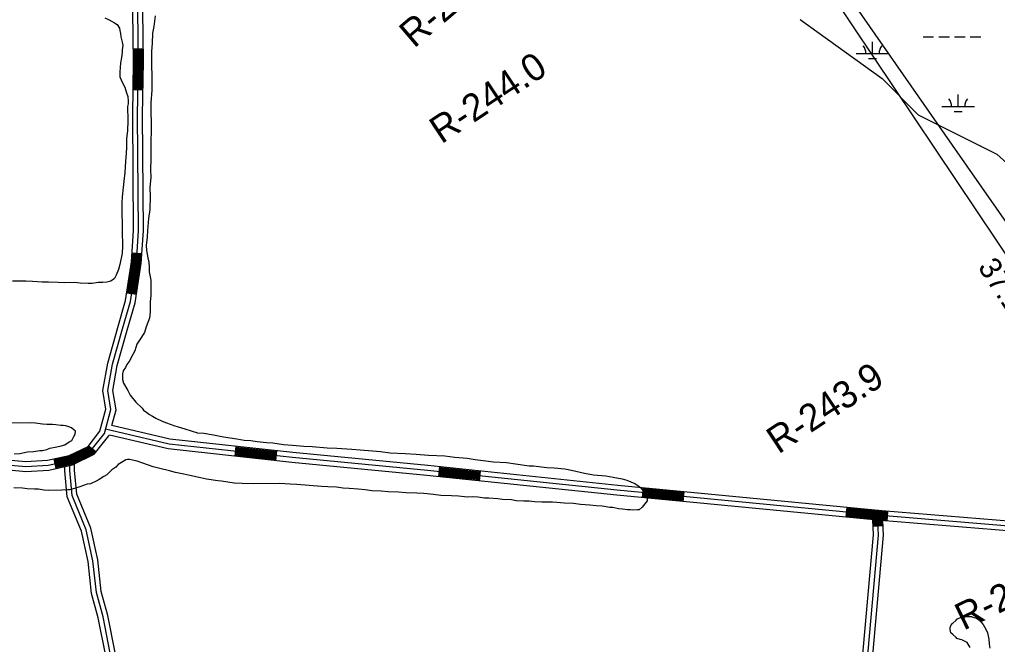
# Model space of a CAD drawing. Extents: x 3279314 to 3317160, y 734079 to 759431.
# Drawn here: x 3303655 to 3306641, y 746184 to 748094 of the extents above; entities that cross this region are included whole.
import ezdxf

# ---------------------------------------------------------------- set-up
doc = ezdxf.new("R2010")
doc.units = 0
for name, color, linetype in [('V-RIVR-RANG', 7, 'Continuous'), ('V-RIVR-RANG-IDEN', 7, 'Continuous'), ('V-ROAD-CNTR', 7, 'Continuous'), ('V-SITE-VEGE', 7, 'Continuous'), ('V-TOPO-MINR', 7, 'Continuous'), ('V-WETL-SWMP', 7, 'Continuous')]:
    doc.layers.add(name, color=color, linetype=linetype)

msp = doc.modelspace()

# ---------------------------------------------------------------- linework, layer by layer
at = {"layer": 'V-ROAD-CNTR'}
for p, q in [((3304003, 748005.1), (3304033, 748005.6)), ((3304002.1, 747880.6), (3304032.1, 747880.1)), ((3303999.2, 747381.5), (3304029.1, 747379.5)), ((3303982.8, 747259), (3304012.5, 747254.4)), ((3303865.8, 746791.4), (3303889.4, 746772.8)), ((3304313.4, 746759.6), (3304316.6, 746789.4)), ((3304437.6, 746746), (3304440.9, 746775.8)), ((3303759.5, 746751.4), (3303766, 746722.1)), ((3304935.3, 746697.1), (3304938.4, 746727)), ((3305059.6, 746684.2), (3305062.7, 746714)), ((3305557.1, 746632.9), (3305560, 746662.8)), ((3305681.5, 746621), (3305684.4, 746650.9)), ((3306179.2, 746573.2), (3306182.1, 746603)), ((3306303.9, 746561.5), (3306306.4, 746591.4)), ((3306261.7, 746546.1), (3306291.7, 746547.5))]:
    msp.add_line(p, q, dxfattribs=at)
for points in [[(3303936.7, 746853.6), (3303949.9, 746901.8), (3303940.4, 746960.4), (3303953.7, 747037.1), (3303983.8, 747144.5), (3304008.5, 747228.8), (3304027.1, 747350), (3304033.7, 747448.3), (3304030.7, 747801.6), (3304033.6, 747965.7), (3304031.3, 748119.3), (3304017.3, 748361.4), (3304014.6, 748422.6), (3303995.2, 748490.4), (3303979.4, 748523.1), (3303954.9, 748594.2), (3303895, 748746.8), (3303882.8, 748782.1)], [(3303581.1, 746736.6), (3303674.7, 746728.1), (3303742.7, 746732.3), (3303811.7, 746747.6), (3303874, 746777.6), (3303914.4, 746828.7), (3303934.5, 746902.6), (3303925.2, 746960.4), (3303939.1, 747040.4), (3303969.4, 747148.7), (3303993.9, 747232), (3304012.2, 747351.6), (3304018.7, 747448.8), (3304015.7, 747801.7), (3304018.6, 747965.8), (3304016.3, 748118.7)], [(3303582.4, 746751.5), (3303674.9, 746743.1), (3303740.6, 746747.2), (3303806.8, 746761.9), (3303864.4, 746789.6), (3303900.7, 746835.6), (3303919.2, 746903.4), (3303910, 746960.5), (3303924.4, 747043.7), (3303955, 747152.8), (3303979.2, 747235.3), (3303997.3, 747353.3), (3304003.7, 747449.2), (3304000.7, 747801.8), (3304003.5, 747965.8), (3304001.3, 748118.2)], [(3304005.1, 747880.6), (3304006.5, 747965.8), (3304006, 748005.2)], [(3304008.1, 747880.5), (3304009.5, 747965.8), (3304009, 748005.2)], [(3304011.1, 747880.5), (3304012.5, 747965.8), (3304012, 748005.3)], [(3304014.1, 747880.4), (3304015.6, 747965.8), (3304015, 748005.3)], [(3304017.1, 747880.4), (3304018.6, 747965.8), (3304018, 748005.3)], [(3304020.1, 747880.3), (3304021.6, 747965.7), (3304021, 748005.4)], [(3304023.1, 747880.3), (3304024.6, 747965.7), (3304024, 748005.4)], [(3304026.1, 747880.2), (3304027.6, 747965.7), (3304027, 748005.5)], [(3304029.1, 747880.2), (3304030.6, 747965.7), (3304030, 748005.5)], [(3303985.8, 747258.5), (3304000.3, 747352.9), (3304002.2, 747381.3)], [(3303988.8, 747258.1), (3304003.3, 747352.6), (3304005.2, 747381.1)], [(3303991.7, 747257.6), (3304006.2, 747352.3), (3304008.1, 747380.9)], [(3303994.7, 747257.2), (3304009.2, 747352), (3304011.1, 747380.7)], [(3303997.7, 747256.7), (3304012.2, 747351.6), (3304014.1, 747380.5)], [(3304000.6, 747256.3), (3304015.2, 747351.3), (3304017.1, 747380.3)], [(3304003.6, 747255.8), (3304018.2, 747351), (3304020.1, 747380.1)], [(3304006.6, 747255.4), (3304021.2, 747350.7), (3304023.1, 747379.9)], [(3304009.5, 747254.9), (3304024.1, 747350.3), (3304026.1, 747379.7)], [(3301530, 746371.1), (3301576.2, 746426.1), (3301767, 746736.3), (3301865.9, 746897.1), (3301879.9, 746905.4), (3301905.9, 746911.2), (3302319.7, 746860.1), (3302645, 746821.6), (3302887.3, 746802.1), (3302948, 746791.3), (3303263.3, 746753), (3303369.8, 746739.6), (3303469.7, 746731.3), (3303579.7, 746721.6), (3303674.5, 746713), (3303744.8, 746717.4), (3303816.7, 746733.4), (3303883.6, 746765.5), (3303928, 746821.8), (3303928.8, 746824.6)], [(3306961.7, 746509.9), (3306888.8, 746542.3), (3306786.3, 746552), (3306287.6, 746592.9), (3305481.9, 746670.3), (3304902.1, 746730.8), (3304489.8, 746770.4), (3304114.3, 746811.6), (3303936.7, 746853.6)], [(3307362.2, 746060.1), (3307243, 746181.7), (3307124.3, 746282.4), (3307020.4, 746399), (3306953.6, 746497.1), (3306885, 746527.6), (3306785, 746537.1), (3306286.3, 746578), (3305480.4, 746655.4), (3304900.6, 746715.8), (3304488.2, 746755.5), (3304111.8, 746796.7), (3303918.1, 746842.5)], [(3307348, 746052.9), (3307232.8, 746170.7), (3307113.8, 746271.6), (3307008.6, 746389.7), (3306943.6, 746485.1), (3306881.1, 746512.9), (3306783.6, 746522.1), (3306285, 746563), (3305478.9, 746640.5), (3304899.1, 746700.9), (3304486.7, 746740.6), (3304109.2, 746781.9), (3303930, 746824.3)], [(3303760.2, 746748.5), (3303807.8, 746759.1), (3303866.3, 746787.2), (3303868.2, 746789.5)], [(3303760.8, 746745.6), (3303808.8, 746756.2), (3303868.2, 746784.8), (3303870.5, 746787.7)], [(3303761.5, 746742.6), (3303809.8, 746753.4), (3303870.1, 746782.4), (3303872.9, 746785.8)], [(3303762.1, 746739.7), (3303810.7, 746750.5), (3303872.1, 746780), (3303875.2, 746784)], [(3303762.8, 746736.8), (3303811.7, 746747.6), (3303874, 746777.6), (3303877.6, 746782.1)], [(3303763.4, 746733.8), (3303812.7, 746744.8), (3303875.9, 746775.2), (3303879.9, 746780.2)], [(3303764.1, 746730.9), (3303813.7, 746741.9), (3303877.8, 746772.7), (3303882.3, 746778.4)], [(3303764.7, 746728), (3303814.7, 746739.1), (3303879.8, 746770.3), (3303884.6, 746776.5)], [(3303765.4, 746725.1), (3303815.7, 746736.2), (3303881.7, 746767.9), (3303887, 746774.7)], [(3304437.9, 746748.9), (3304313.7, 746762.5)], [(3304438.3, 746751.9), (3304314, 746765.5)], [(3304438.6, 746754.9), (3304314.3, 746768.5)], [(3304438.9, 746757.9), (3304314.7, 746771.5)], [(3304439.3, 746760.9), (3304315, 746774.5)], [(3304439.6, 746763.8), (3304315.3, 746777.5)], [(3304439.9, 746766.8), (3304315.6, 746780.4)], [(3304440.2, 746769.8), (3304316, 746783.4)], [(3304440.6, 746772.8), (3304316.3, 746786.4)], [(3303932.4, 746157.4), (3303910.4, 746268.8), (3303889.8, 746343), (3303879.3, 746440.2), (3303858.6, 746534.9), (3303815.8, 746639.5), (3303808.5, 746716), (3303807.6, 746746.7)], [(3303932.4, 746157.4), (3303910.4, 746268.8), (3303889.8, 746343), (3303879.3, 746440.2), (3303858.6, 746534.9), (3303815.8, 746639.5), (3303808.5, 746716), (3303807.6, 746746.7)], [(3303947.2, 746159.8), (3303925, 746272.3), (3303904.6, 746345.9), (3303894.1, 746442.6), (3303873, 746539.3), (3303830.5, 746643.2), (3303823.5, 746717), (3303822.9, 746736.4)], [(3303917.6, 746155), (3303895.8, 746265.3), (3303875, 746340.2), (3303864.5, 746437.8), (3303844.2, 746530.4), (3303801.1, 746635.9), (3303793.6, 746715.1), (3303793.2, 746728.2)], [(3305060.2, 746690.2), (3304935.9, 746703.1)], [(3305060.6, 746693.1), (3304936.2, 746706.1)], [(3305060.9, 746696.1), (3304936.5, 746709.1)], [(3305061.2, 746699.1), (3304936.9, 746712.1)], [(3305061.5, 746702.1), (3304937.2, 746715.1)], [(3305061.8, 746705.1), (3304937.5, 746718)], [(3305062.1, 746708.1), (3304937.8, 746721)], [(3305062.4, 746711), (3304938.1, 746724)], [(3305059.9, 746687.2), (3304935.6, 746700.1)], [(3305682.7, 746632.9), (3305558.3, 746644.9)], [(3305683, 746635.9), (3305558.5, 746647.9)], [(3305683.3, 746638.9), (3305558.8, 746650.9)], [(3305683.5, 746641.9), (3305559.1, 746653.9)], [(3305683.8, 746644.9), (3305559.4, 746656.8)], [(3305684.1, 746647.9), (3305559.7, 746659.8)], [(3305681.8, 746624), (3305557.4, 746635.9)], [(3305682.1, 746627), (3305557.7, 746638.9)], [(3305682.4, 746630), (3305558, 746641.9)], [(3306304.9, 746573.4), (3306286, 746575), (3306180.4, 746585.1)], [(3306305.1, 746576.4), (3306286.3, 746578), (3306180.7, 746588.1)], [(3306305.4, 746579.4), (3306286.6, 746581), (3306181, 746591.1)], [(3306305.6, 746582.4), (3306286.8, 746583.9), (3306181.3, 746594.1)], [(3306305.9, 746585.4), (3306287.1, 746586.9), (3306181.5, 746597.1)], [(3306306.1, 746588.4), (3306287.4, 746589.9), (3306181.8, 746600.1)], [(3306084.2, 744632), (3306097.7, 744782.5), (3306147.9, 745162.3), (3306191.1, 745646.4), (3306226.5, 746108.4), (3306263, 746519), (3306260.8, 746565.4)], [(3306099.2, 744630.7), (3306112.6, 744780.9), (3306162.8, 745160.6), (3306206.1, 745645.2), (3306241.4, 746107.1), (3306278, 746518.7), (3306275.1, 746579)], [(3306114.1, 744629.3), (3306127.5, 744779.2), (3306177.7, 745159), (3306221, 745644), (3306256.4, 746105.9), (3306293.1, 746518.4), (3306290.9, 746562.5)], [(3306304.2, 746564.5), (3306285.2, 746566), (3306179.5, 746576.2)], [(3306304.4, 746567.5), (3306285.5, 746569), (3306179.8, 746579.2)], [(3306304.6, 746570.4), (3306285.8, 746572), (3306180.1, 746582.1)], [(3306264.7, 746546.2), (3306263.8, 746565.1)], [(3306267.7, 746546.4), (3306266.8, 746564.8)], [(3306270.7, 746546.5), (3306269.8, 746564.5)], [(3306273.7, 746546.7), (3306272.8, 746564.2)], [(3306276.7, 746546.8), (3306275.8, 746563.9)], [(3306279.7, 746547), (3306278.9, 746563.6)], [(3306282.7, 746547.1), (3306281.9, 746563.3)], [(3306285.7, 746547.2), (3306284.9, 746563)], [(3306288.7, 746547.4), (3306287.9, 746562.7)]]:
    msp.add_lwpolyline(points, dxfattribs=at)
at = {"layer": 'V-SITE-VEGE'}
for points in [[(3303915.2, 748099.1), (3303928.8, 748092.9), (3303945.5, 748083.6), (3303953.8, 748078.5), (3303960.1, 748068.1), (3303961.2, 748060.8), (3303963.4, 748051.4), (3303964.4, 748041), (3303968.7, 748025.4), (3303970.8, 748015), (3303968.8, 748001.4), (3303968.8, 747993.1), (3303966.8, 747978.5), (3303963.8, 747961.8), (3303961.8, 747933.7), (3303961.9, 747919.1), (3303969.3, 747900.3), (3303976.6, 747887.9), (3303981.9, 747870.2), (3303986.2, 747858.7), (3303987.3, 747844.2), (3303987.3, 747836.9), (3303985.3, 747828.5), (3303985.5, 747785.8)], [(3304069.8, 748105.5), (3304064.9, 748073.2), (3304061.1, 748053), (3304060.1, 748020.7), (3304057.7, 747997.9), (3304059.3, 747878.2), (3304055.7, 747839.2), (3304056.8, 747750.5), (3304055.8, 747724.9), (3304056.5, 747668.5), (3304055.6, 747634.9), (3304055.9, 747612), (3304053.6, 747579.7), (3304053.9, 747554.2), (3304053.1, 747513.9), (3304049.4, 747485.6), (3304045.9, 747449.2), (3304044.8, 747429.1), (3304042.4, 747403.5), (3304042.6, 747388.7), (3304046.9, 747365.9), (3304049.8, 747352.5), (3304051.3, 747337.7), (3304051.5, 747323), (3304055.8, 747297.5), (3304056.4, 747250.4), (3304054, 747231.6), (3304054.4, 747200.7), (3304051.9, 747181.8), (3304041.5, 747154.8), (3304036.4, 747137.3), (3304021.9, 747114.2), (3304013.9, 747102), (3304007.5, 747081.8), (3304000.9, 747070.9), (3303995.6, 747061.5), (3303991.7, 747052), (3303982.5, 747039.8), (3303978.6, 747030.3), (3303972, 747020.8), (3303969.4, 747011.4), (3303969.6, 746993.9), (3303972.4, 746983.2), (3303986.2, 746960.5), (3303993.1, 746945.8), (3304010.8, 746924.5), (3304029.9, 746906), (3304034, 746900.6), (3304043.5, 746892.7), (3304051.6, 746887.4), (3304061.1, 746882.2), (3304071.9, 746875.6), (3304090.9, 746866.4), (3304104.4, 746861.2), (3304126, 746853.4), (3304139.5, 746849.5), (3304159.7, 746843.1), (3304198.8, 746831.5), (3304217.7, 746830.4), (3304247.3, 746825.4), (3304278.3, 746819), (3304318.7, 746812.8), (3304341.6, 746809.1), (3304361.8, 746808), (3304380.7, 746804.2), (3304410.3, 746801.9), (3304429.1, 746800.8), (3304461.4, 746795.8), (3304488.3, 746793.5), (3304523.3, 746789.9), (3304548.9, 746788.8), (3304594.6, 746785.4), (3304624.2, 746784.4), (3304670, 746781), (3304695.5, 746778.6), (3304733.2, 746776.4), (3304757.4, 746774), (3304787.1, 746770.3), (3304832.8, 746768.2), (3304866.4, 746766), (3304904.1, 746762.4), (3304953.9, 746760.4), (3304984.8, 746756.7), (3305022.5, 746753.2), (3305046.8, 746749.4), (3305079.1, 746745.8), (3305102, 746742.1), (3305142.3, 746739.9), (3305169.3, 746736.2), (3305211, 746730), (3305224.4, 746730.2), (3305264.8, 746725.3), (3305287.7, 746724.2), (3305320, 746720.6), (3305340.2, 746716.8), (3305380.7, 746707.9), (3305407.6, 746702.9), (3305445.3, 746699.4), (3305468.2, 746695.6), (3305495.1, 746690.6), (3305510, 746686.7), (3305534.3, 746676.3), (3305546.5, 746668.4), (3305551.9, 746663.1), (3305564.2, 746647.1), (3305569.7, 746637.7), (3305571.2, 746628.4), (3305571.3, 746623), (3305556.7, 746604), (3305547.4, 746595.8), (3305542, 746595.7), (3305525.9, 746594.2), (3305519.2, 746595.4), (3305511.1, 746595.3), (3305496.3, 746597.8), (3305484.2, 746599), (3305466.7, 746602.8), (3305457.3, 746602.7), (3305434.4, 746606.5), (3305415.5, 746607.6), (3305396.7, 746610), (3305368.4, 746612.3), (3305346.9, 746614.8), (3305318.6, 746615.8), (3305295.8, 746618.2), (3305282.3, 746619.3), (3305250, 746618.9), (3305227.2, 746620), (3305211, 746622.5), (3305194.9, 746622.3), (3305172, 746623.3), (3305157.2, 746625.8), (3305130.3, 746626.8), (3305115.5, 746629.3), (3305088.6, 746631.7), (3305075.1, 746631.5), (3305054.9, 746633.9), (3305037.5, 746635), (3305022.7, 746634.9), (3304995.7, 746637.2), (3304974.2, 746638.3), (3304942, 746639.2), (3304919.1, 746643), (3304889.5, 746645.3), (3304867.9, 746646.4), (3304835.7, 746647.3), (3304812.8, 746649.7)], [(3303985.5, 747785.8), (3303984.6, 747753.5), (3303981.6, 747730.5), (3303981.7, 747703.5), (3303980.7, 747685.7), (3303978.8, 747660.7), (3303976.9, 747626.3), (3303973.9, 747600.2), (3303971.9, 747580.4), (3303968.9, 747552.3), (3303967.9, 747533.5), (3303968.4, 747436.6), (3303969.5, 747413.7), (3303969.6, 747401.2), (3303968.7, 747380.3), (3303961.5, 747345.9), (3303957.4, 747330.3), (3303950.2, 747312.5), (3303945.1, 747303.1), (3303933.6, 747294.7), (3303922.2, 747291.5), (3303909.7, 747290.4), (3303895.1, 747290.4), (3303877.4, 747287.2), (3303864.9, 747287.1), (3303839.9, 747288), (3303822.2, 747290), (3303794, 747289.9), (3303773.2, 747290.8), (3303744, 747291.7), (3303724.2, 747291.6), (3303695, 747293.6), (3303674.2, 747294.5), (3303633.5, 747294.3)], [(3303639.1, 746766.6), (3303656.6, 746768.2), (3303679.4, 746772.5), (3303698.2, 746774.1), (3303716.9, 746777), (3303725, 746777.1), (3303738.4, 746779.9), (3303747.8, 746784.1), (3303769.2, 746788.4), (3303782.6, 746791.3), (3303793.3, 746794.1), (3303806.7, 746803.7), (3303814.7, 746807.8), (3303821.2, 746820), (3303825.2, 746826.8), (3303826.4, 746836.2), (3303821, 746840.1), (3303814.2, 746846.8), (3303806.1, 746849.4), (3303796.6, 746851.9), (3303788.6, 746853.2), (3303781.8, 746853.1), (3303765.7, 746855.6), (3303756.3, 746856.8), (3303738.8, 746856.6), (3303725.3, 746857.8), (3303703.8, 746860.2), (3303687.6, 746861.3), (3303539.8, 746859.4)], [(3304812.8, 746649.7), (3304780.5, 746650.6), (3304759, 746653), (3304730.7, 746654), (3304710.5, 746656.5), (3304689, 746658.9), (3304662.1, 746661.2), (3304643.2, 746662.3), (3304623, 746664.8), (3304596.1, 746665.8), (3304577.3, 746666.9), (3304502, 746672.6), (3304481.8, 746673.7), (3304449.5, 746676), (3304368.8, 746675), (3304335.2, 746675.9), (3304311, 746677), (3304272, 746683.2), (3304261.2, 746684.4), (3304226.2, 746689.3), (3304207.3, 746693.1), (3304174.9, 746700.8), (3304157.4, 746704.6), (3304131.8, 746709.6), (3304112.9, 746714.8), (3304083.3, 746722.5), (3304063, 746727.6), (3304032, 746738), (3304014.4, 746744.5), (3303991.5, 746749.5), (3303984.8, 746749.5), (3303979.4, 746748), (3303971.4, 746743.9), (3303956.8, 746734.3), (3303948.8, 746726.1), (3303936.8, 746717.9), (3303922.2, 746703), (3303912.9, 746697.5), (3303898.2, 746687.9), (3303888.8, 746683.7), (3303871.5, 746675.4), (3303862.1, 746674), (3303839.3, 746665.6), (3303825.9, 746661.4), (3303808.5, 746657.2), (3303803.1, 746657.1), (3303784.3, 746655.5), (3303744, 746655), (3303729.2, 746656.2), (3303713.1, 746658.6), (3303701, 746658.5), (3303678.1, 746659.5), (3303664.6, 746662.1), (3303637.7, 746663.1)], [(3306557.7, 746174.6), (3306548.3, 746190.2), (3306540.9, 746194.3), (3306532.6, 746198.4), (3306527.4, 746199.4), (3306516.9, 746202.5), (3306514.8, 746205.6), (3306504.4, 746215), (3306499.1, 746220.2), (3306497, 746229.5), (3306497, 746234.7), (3306499, 746242), (3306504.2, 746248.3), (3306514.6, 746258.8), (3306516.7, 746261.9), (3306530.2, 746267.2), (3306536.4, 746269.3), (3306561.4, 746269.4), (3306565.6, 746267.4), (3306568.7, 746266.3), (3306575, 746265.3), (3306580.2, 746262.2), (3306590.7, 746252.9), (3306597, 746245.6), (3306605.4, 746231.1), (3306610.6, 746219.6), (3306614.9, 746199.9), (3306616, 746185.3), (3306618.2, 746172.8)]]:
    msp.add_lwpolyline(points, dxfattribs=at)
at = {"layer": 'V-TOPO-MINR'}
for points in [[(3306702.8, 747324.4), (3305949, 748449.7)], [(3306014.7, 748413.3), (3306502.9, 747710.6), (3306547.6, 747646.3), (3306592.3, 747581.9), (3306637, 747517.7), (3306681.8, 747453.4)]]:
    msp.add_lwpolyline(points, dxfattribs=at)
at = {"layer": 'V-WETL-SWMP'}
for p, q in [((3306038.4, 748094.2), (3306289, 747913.6)), ((3306038.4, 748094.2), (3306289, 747913.6)), ((3306259.6, 747990.3), (3306259.6, 748026.3)), ((3306414.2, 748041.1), (3306446.2, 748041.1)), ((3306462.2, 748041.1), (3306494.2, 748041.2)), ((3306510.2, 748041.2), (3306542.2, 748041.2)), ((3306558.2, 748041.2), (3306590.2, 748041.2)), ((3306209.6, 747990.3), (3306309.6, 747990.3)), ((3306247.6, 747974.9), (3306271.6, 747974.9)), ((3306289, 747913.6), (3306399.2, 747803.3)), ((3306289, 747913.6), (3306399.2, 747803.3)), ((3306521.1, 747828.6), (3306521.1, 747864.6)), ((3306471.1, 747828.5), (3306571.1, 747828.6)), ((3306509.1, 747813.1), (3306533.1, 747813.1)), ((3306399.2, 747803.3), (3306639.7, 747683)), ((3306399.2, 747803.3), (3306639.7, 747683)), ((3306588.6, 747708.5), (3306590.3, 747708.5)), ((3306639.7, 747683), (3306759.9, 747572.7)), ((3306639.7, 747683), (3306759.9, 747572.7))]:
    msp.add_line(p, q, dxfattribs=at)
for centre, start, end in [((3306204.4, 747990.7), 359.2573, 40.801), ((3306314.8, 747990.8), 139.2573, 180.801), ((3306465.9, 747829), 359.2573, 40.801), ((3306576.4, 747829.1), 139.2573, 180.801)]:
    msp.add_arc(centre, 35.2, start, end, dxfattribs=at)

# ---------------------------------------------------------------- texts
at = {"layer": 'V-RIVR-RANG'}
msp.add_text('37.1', height=67, rotation=303.3183, dxfattribs=at).set_placement((3306579.5, 747337.6))
at = {"layer": 'V-RIVR-RANG-IDEN'}
for s, rotation, p in [('R-244.2', 40.4351, (3304859.9, 748004.6)), ('R-244.0', 33.5879, (3304943.4, 747712.3)), ('R-243.9', 33.4605, (3305972.2, 746764.6)), ('R-243.7', 25.9216, (3306537.7, 746225.9))]:
    msp.add_text(s, height=83, rotation=rotation, dxfattribs=at).set_placement(p)

doc.saveas('drawing.dxf')
